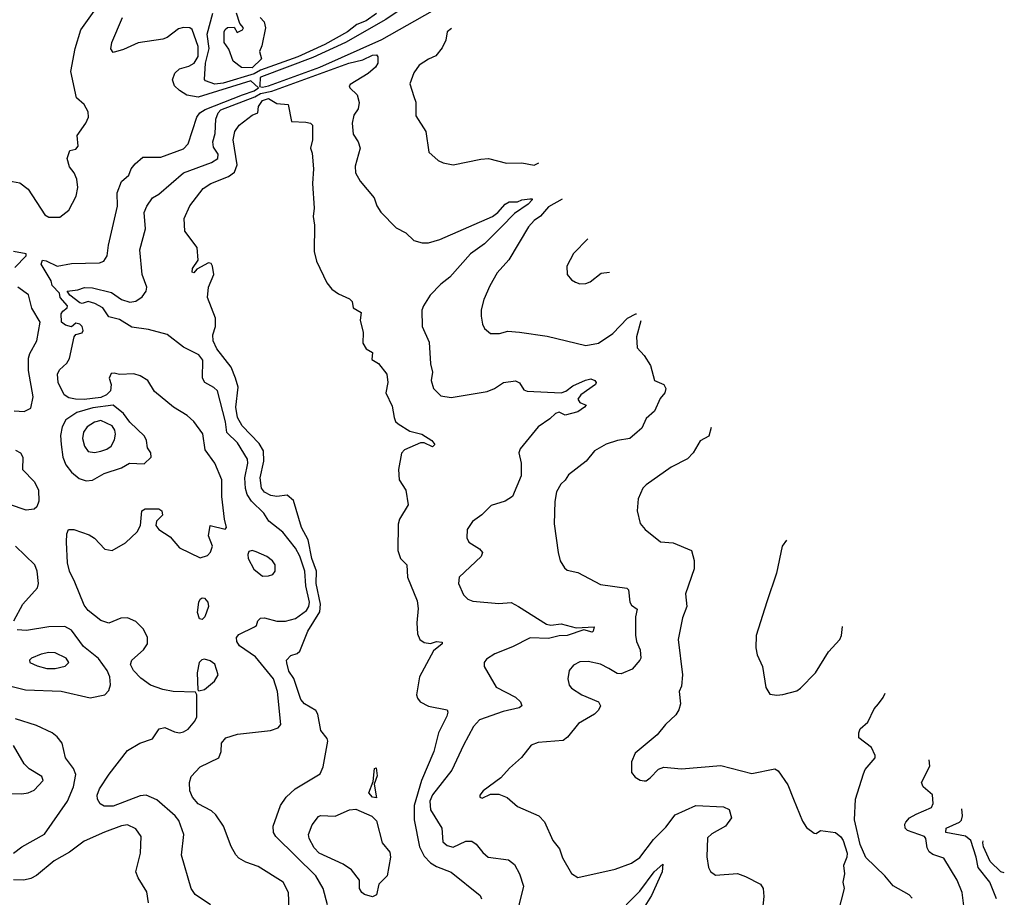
# Model space of a CAD drawing. Extents: x 1173029 to 1307123, y 522559 to 678521.
# Tile 413 of 623: x 1279325 to 1284072, y 593042 to 597274. Entities that reach past the tile are written whole.
import ezdxf

# ---------------------------------------------------------------- set-up
doc = ezdxf.new("R2010")
doc.units = 0

msp = doc.modelspace()

# ---------------------------------------------------------------- linework, layer by layer
at = {"layer": '0CON10XD'}
for points in [[(1281179.8, 597576.4), (1281179.5, 597575), (1281175.7, 597504.3), (1281178.9, 597485), (1281210.7, 597445), (1281228.2, 597395), (1281225.2, 597375), (1281193.1, 597345), (1281089.4, 597275), (1280895.6, 597164.4), (1280737.5, 597092.5), (1280490.5, 596999.5), (1280483.7, 596995), (1280482.7, 596957.3), (1280481.3, 596951.3), (1280495, 596949.4), (1280525, 596954.8), (1280771, 597045), (1281070.7, 597179.3), (1281315, 597317.4), (1281343.4, 597327.8)], [(1279255, 596500.3), (1279325, 596488), (1279365, 596456.7), (1279445, 596333.8), (1279465, 596321.2), (1279517.3, 596322.7), (1279562, 596355), (1279596.3, 596423.7), (1279605.6, 596465), (1279599.4, 596505), (1279586.9, 596535), (1279564.4, 596565), (1279554.2, 596605), (1279566.7, 596643.3), (1279595, 596650), (1279606.7, 596665), (1279601.2, 596715), (1279644, 596776), (1279656.2, 596805), (1279655, 596830), (1279636.2, 596865), (1279598, 596898), (1279570.6, 597025), (1279592.2, 597135), (1279618.6, 597225), (1279684.4, 597315)], [(1281045, 597304), (1280995, 597268.6), (1280949.6, 597250.4), (1280905, 597215.3), (1280795.2, 597154.8), (1280665.8, 597095.8), (1280485, 597030.9), (1280455, 597013.8), (1280305, 596968), (1280265, 596963.2), (1280219.7, 596979.7), (1280215.5, 596985.5), (1280221, 597065), (1280237.6, 597135), (1280228.2, 597205), (1280256.4, 597305)], [(1280445, 597041.8), (1280393.6, 597043.6), (1280354.3, 597074.3), (1280332.7, 597132.7), (1280310, 597165), (1280311.2, 597215), (1280315, 597227.5), (1280327, 597237), (1280358.3, 597238.3), (1280372.5, 597212.5), (1280398.8, 597225), (1280403.8, 597235), (1280386.6, 597256.6), (1280370, 597305)], [(1280245, 593005.5), (1280170, 593055), (1280151.4, 593085), (1280104.5, 593245), (1280116.2, 593345), (1280091.7, 593411.7), (1280074.5, 593435), (1279985, 593511.5), (1279935, 593534.6), (1279905, 593530.4), (1279775, 593481.8), (1279732, 593482), (1279713.2, 593493.2), (1279699.6, 593515), (1279697.3, 593535), (1279710, 593565), (1279755.4, 593635), (1279845, 593749.2), (1279904.6, 593785.4), (1279964.1, 593805.9), (1279996.4, 593853.6), (1280025, 593861.2), (1280070.3, 593840.3), (1280095, 593835.6), (1280115, 593839.1), (1280136.6, 593853.4), (1280169.1, 593890.9), (1280178.3, 593911.7), (1280178.8, 594018.8), (1280171.7, 594031.7), (1280063.9, 594033.9), (1280015, 594043.6), (1279955, 594065.6), (1279908.3, 594098.3), (1279873.1, 594135), (1279859.4, 594165), (1279865.6, 594185), (1279921.9, 594235), (1279941.1, 594265), (1279940, 594295), (1279921.9, 594335), (1279885, 594371.5), (1279845, 594390.3), (1279811.8, 594388.2), (1279755, 594364.5), (1279715, 594376.5), (1279655.5, 594425), (1279635, 594450), (1279591, 594561), (1279564, 594615), (1279554.7, 594655), (1279550, 594755), (1279551.9, 594795), (1279560, 594815), (1279585, 594815.8), (1279659.3, 594789.3), (1279685, 594773.5), (1279735, 594721.5), (1279770, 594715), (1279835, 594751.9), (1279890.6, 594805), (1279907.5, 594835), (1279914.2, 594905), (1279930, 594915), (1279995, 594915.6), (1280010, 594905), (1280013.8, 594885), (1279984.2, 594855.8), (1279981.2, 594835), (1279995, 594816.2), (1280050, 594780), (1280095, 594726.7), (1280195, 594678.2), (1280230.5, 594689.5), (1280245, 594707.1), (1280253.9, 594735), (1280235.4, 594785), (1280242.5, 594835), (1280315, 594817.5), (1280322.5, 594825), (1280312, 594865), (1280300, 594975), (1280299.1, 595055), (1280265, 595135.8), (1280219.1, 595199.1), (1280206.9, 595276.9), (1280165, 595336), (1280132, 595365), (1280066, 595405), (1279975, 595481.2), (1279942, 595535), (1279905, 595557.5), (1279875, 595567.1), (1279805, 595562.9), (1279780.2, 595570.2), (1279765, 595567.9), (1279756.2, 595545), (1279765.5, 595515.5), (1279761.6, 595485), (1279742.5, 595465), (1279715, 595452.5), (1279635, 595442.6), (1279593.9, 595443.9), (1279560.8, 595450.8), (1279538.2, 595465), (1279510.4, 595525), (1279507.5, 595565), (1279516.9, 595585), (1279551.7, 595618.3), (1279565, 595640), (1279587.5, 595745), (1279594.7, 595755.3), (1279625.9, 595764.1), (1279631.2, 595775), (1279626.5, 595795), (1279615, 595805.5), (1279595, 595810), (1279575, 595792.7), (1279545, 595801.2), (1279525.8, 595815.8), (1279525.1, 595855), (1279532, 595868), (1279554, 595885), (1279555.4, 595895), (1279519.8, 595935), (1279515.9, 595955), (1279481.9, 595991.9), (1279476.8, 596015), (1279428, 596095), (1279435, 596114.1), (1279452, 596112), (1279505, 596085.3), (1279575, 596098.1), (1279709.1, 596100.9), (1279730.3, 596109.7), (1279746.7, 596135), (1279752.9, 596187.1), (1279795.4, 596375), (1279795, 596438.8), (1279816.1, 596493.9), (1279851.4, 596525), (1279862.5, 596555), (1279880.7, 596579.3), (1279918.7, 596611.3), (1280005, 596611.4), (1280115, 596652.1), (1280137.1, 596675), (1280178.4, 596805), (1280192.9, 596825), (1280218.9, 596841.1), (1280398.8, 596911.2), (1280455, 596931.3), (1280475.8, 596945), (1280439.2, 596979.2), (1280185, 596901.1), (1280131.1, 596911.1), (1280095, 596932.4), (1280071.1, 596955), (1280060.8, 596985), (1280073, 597017), (1280095, 597036.9), (1280139.6, 597050.4), (1280165.4, 597065), (1280185, 597096.2), (1280185.8, 597145), (1280156.2, 597226.2), (1280145, 597235.8), (1280115, 597237.1), (1280089.7, 597230.3), (1280035, 597188), (1280015, 597180.8), (1279895, 597162.5), (1279825, 597130), (1279775, 597116.2), (1279764.5, 597134.5), (1279768.5, 597165), (1279821, 597285)], [(1280484, 597285), (1280504, 597264), (1280509.1, 597235), (1280492.4, 597147.6), (1280481.4, 597121.4), (1280491.2, 597085), (1280445, 597041.8)], [(1281406.7, 597231.6), (1281385.8, 597215), (1281380, 597175), (1281361.1, 597138.9), (1281330.8, 597099.2), (1281295, 597084), (1281251.2, 597055), (1281225, 597018.8), (1281206.5, 596965), (1281224.5, 596904.5), (1281233.9, 596876.1), (1281235, 596810), (1281282.5, 596735), (1281297.5, 596635), (1281342.5, 596595), (1281366.4, 596583.6), (1281415, 596574), (1281547.9, 596602.1), (1281585, 596604.4), (1281672.5, 596582.5), (1281745, 596583.8), (1281805, 596573.1), (1281828.4, 596583.3)], [(1280623.8, 592985), (1280621.2, 593065), (1280595.6, 593115), (1280475, 593190), (1280415, 593212), (1280380.9, 593230.9), (1280366.8, 593246.8), (1280345, 593286.2), (1280306.5, 593385), (1280269.5, 593439.5), (1280248.9, 593458.9), (1280185, 593492.1), (1280157.1, 593525), (1280144.7, 593554.7), (1280143.8, 593595), (1280151.8, 593625), (1280195, 593670.5), (1280285, 593713.8), (1280296, 593745), (1280297.5, 593785), (1280318.3, 593811.7), (1280375, 593829.1), (1280534.1, 593845.9), (1280570.7, 593859.3), (1280583.3, 593875), (1280567.4, 594035), (1280548.6, 594095), (1280461.5, 594201.5), (1280385, 594254.6), (1280371.8, 594275), (1280370.6, 594295), (1280380.4, 594309.6), (1280456.4, 594346.4), (1280467.1, 594352.9), (1280473.3, 594375), (1280485, 594388.6), (1280505, 594389.5), (1280565, 594373.2), (1280606.1, 594373.9), (1280655, 594386.9), (1280706.7, 594425), (1280719.2, 594445), (1280721.2, 594465), (1280703.5, 594543.5), (1280698.8, 594615), (1280675, 594687.3), (1280655, 594725.5), (1280592.6, 594802.6), (1280526.3, 594856.3), (1280501.2, 594895), (1280442.7, 594952.7), (1280421, 594985), (1280413.2, 595013.2), (1280410.5, 595065), (1280425.2, 595135), (1280422.8, 595155), (1280375, 595233.4), (1280322.8, 595282.8), (1280317.3, 595335), (1280277.9, 595485), (1280260.9, 595500.9), (1280216.9, 595525), (1280205.4, 595545), (1280207.1, 595632.9), (1280188.3, 595658.3), (1280114, 595695), (1280036.1, 595756.1), (1279945, 595780.8), (1279865, 595791.3), (1279805, 595828.8), (1279755, 595841.2), (1279725, 595884.7), (1279686.6, 595905), (1279655, 595914.8), (1279625, 595906.2), (1279615, 595908.9), (1279567.1, 595945), (1279553.8, 595965), (1279605, 595971.5), (1279637.3, 595982.7), (1279675, 595981.6), (1279767.9, 595957.9), (1279815, 595924.4), (1279855, 595911.8), (1279885, 595916.9), (1279915, 595938.2), (1279934, 595965), (1279938.2, 595985), (1279915.5, 596045), (1279903.8, 596165), (1279931.5, 596265), (1279925.5, 596345), (1279937.5, 596375), (1279964.8, 596415.2), (1279995, 596433.5), (1280115, 596536.5), (1280250, 596585), (1280280.6, 596605), (1280280.9, 596625), (1280258.9, 596658.9), (1280255.2, 596685), (1280266.3, 596725), (1280269.6, 596795), (1280281.3, 596825), (1280295, 596838.9), (1280457.8, 596902.2), (1280485, 596918.4), (1280540.2, 596929.8), (1280911.8, 597065), (1280979, 597081), (1281025, 597103.8), (1281044.4, 597104.4), (1281051.4, 597095), (1281051.2, 597065), (1281040.9, 597045), (1281005.2, 597014.8), (1280918.8, 596961.2)], [(1280918.8, 596961.2), (1280913.3, 596955), (1280916.4, 596946.4), (1280951.2, 596911.2), (1280960.8, 596875), (1280956.7, 596845), (1280936.4, 596813.6), (1280927.8, 596775), (1280932.2, 596722.2), (1280956.2, 596685), (1280966, 596655), (1280942.5, 596567.5), (1280944.4, 596535), (1280965.6, 596495), (1281033.3, 596415), (1281047, 596377), (1281066.6, 596346.6), (1281140.3, 596270.3), (1281185.8, 596245.8), (1281225, 596208.8), (1281265, 596198.1), (1281295, 596198.2), (1281350, 596215), (1281605, 596325.6), (1281630.8, 596345), (1281665.7, 596385), (1281685, 596395.5), (1281725, 596395.8), (1281745, 596405.6), (1281785, 596410), (1281795, 596410), (1281796.2, 596405), (1281776, 596385), (1281710, 596340), (1281646, 596274), (1281566.5, 596193.5), (1281498.2, 596145), (1281398, 596032), (1281355, 595999.5), (1281304.4, 595945), (1281272, 595895), (1281264.1, 595874.1), (1281265.6, 595795), (1281298.9, 595718.9), (1281305.4, 595615), (1281314.5, 595575), (1281308.1, 595535), (1281320, 595495), (1281355, 595460.6), (1281405, 595452.5), (1281578.5, 595481.5), (1281614.5, 595495.5), (1281657.5, 595525), (1281715, 595532.5), (1281735, 595522.5), (1281755, 595490), (1281772.1, 595482.1), (1281935, 595475.3), (1281957.2, 595482.8), (1281991, 595509), (1282053.4, 595536.6), (1282078.5, 595541.5), (1282097.1, 595535), (1282104.5, 595525), (1282101.4, 595515), (1282030, 595465), (1282015.4, 595445), (1282025, 595428.2), (1282056.2, 595415), (1282047.5, 595405), (1282016.3, 595383.7), (1281955, 595366.4), (1281925, 595380.9), (1281907.5, 595375), (1281881.1, 595348.9), (1281825, 595311.4), (1281737.8, 595205), (1281730.8, 595185), (1281742.5, 595135), (1281743.1, 595075), (1281700.8, 594975), (1281665, 594951.9), (1281598.6, 594931.4), (1281553.2, 594886.8), (1281508, 594855), (1281482, 594815), (1281480, 594775), (1281490, 594755), (1281542.3, 594722.3), (1281556, 594705), (1281550, 594685), (1281442.9, 594585), (1281440.8, 594555), (1281465, 594500), (1281485, 594480), (1281509.7, 594469.7), (1281635, 594458.6), (1281695, 594463.1), (1281730, 594445), (1281865, 594358.4), (1281885, 594354.8), (1281935, 594360.3), (1282008.2, 594341.8), (1282095, 594346.7), (1282089.2, 594325), (1282085, 594320), (1282045, 594331.5), (1281965, 594305.2), (1281925, 594303), (1281875, 594289.5), (1281786.5, 594293.5), (1281700.2, 594249.8), (1281615, 594215.6), (1281575, 594190), (1281564, 594175), (1281563.8, 594155), (1281621.9, 594055), (1281715, 594007.8), (1281739.4, 593985), (1281745.7, 593965), (1281733.3, 593955), (1281655, 593938.4), (1281542.4, 593897.6), (1281512.2, 593865), (1281464.1, 593775.9), (1281408.2, 593655), (1281315, 593536.8), (1281301.9, 593505), (1281305, 593463.1), (1281360.4, 593375), (1281365, 593308.8), (1281385, 593291.9), (1281415, 593284.4), (1281475, 593312.5), (1281505, 593312.2), (1281525, 593298.6), (1281557.3, 593257.3), (1281584, 593235), (1281681.9, 593221.9), (1281709.8, 593199.8), (1281734.4, 593155), (1281754.3, 593095), (1281711.9, 592925)], [(1280808.4, 593005), (1280787.4, 593085), (1280752.3, 593145), (1280558.9, 593335), (1280548.1, 593355), (1280547.1, 593385), (1280581.4, 593485), (1280608.9, 593525), (1280653.3, 593565), (1280772.7, 593637.3), (1280788.5, 593671.5), (1280809.7, 593795), (1280807.3, 593807.3), (1280776.6, 593846.6), (1280761.5, 593925), (1280752, 593942), (1280698.6, 593975), (1280680, 593995), (1280646.4, 594096.4), (1280622.2, 594132.2), (1280612, 594172), (1280611.4, 594185), (1280631.6, 594208.4), (1280663.1, 594216.9), (1280675, 594229.5), (1280713.4, 594325), (1280771, 594419), (1280774.9, 594455), (1280753.4, 594555), (1280756.2, 594615), (1280733.3, 594675), (1280715.6, 594765.6), (1280682.8, 594825), (1280644.8, 594955), (1280615, 594981.6), (1280565, 594974.8), (1280535, 594980.3), (1280505, 594995.4), (1280490.3, 595015), (1280483.7, 595065), (1280501.1, 595145), (1280500.5, 595195), (1280479.6, 595229.6), (1280397.2, 595315), (1280374.8, 595355), (1280366.1, 595405), (1280377.5, 595502.5), (1280365.7, 595545.7), (1280345, 595598.5), (1280275, 595687.1), (1280257.6, 595725), (1280256, 595755), (1280268.2, 595795), (1280268.4, 595835), (1280230, 595935), (1280235.3, 595985), (1280260.5, 596045), (1280255, 596085.8), (1280248.5, 596098.5), (1280235, 596102.2), (1280178.9, 596071.1), (1280165, 596053.1), (1280156.2, 596056.2), (1280158, 596075), (1280184.3, 596115), (1280180, 596175), (1280121.2, 596255), (1280118, 596315), (1280145, 596376.2), (1280209.3, 596460.7), (1280246, 596485), (1280332, 596518), (1280360.8, 596539.2), (1280373.6, 596575), (1280354.6, 596695), (1280361.9, 596735), (1280382.9, 596765), (1280445, 596814), (1280472.5, 596825), (1280476.2, 596855), (1280495.8, 596885), (1280525, 596893.7), (1280565, 596870.6), (1280618.8, 596865), (1280635, 596782.5), (1280705, 596780.6), (1280726.7, 596775), (1280736.2, 596765), (1280737.1, 596695), (1280726.2, 596655), (1280735, 596630), (1280740.6, 596555), (1280736.4, 596485), (1280743.8, 596365), (1280738.8, 596325), (1280746.1, 596283.9), (1280743.9, 596156.1), (1280755, 596110), (1280805.8, 596005.8), (1280830, 595975), (1280861.7, 595951.7), (1280915, 595927.5), (1280927.5, 595915), (1280932.5, 595885), (1280971.7, 595861.7), (1280966.2, 595825), (1280980, 595765), (1280978.8, 595715), (1280995, 595686.7), (1281025, 595670), (1281022.5, 595635), (1281055, 595616.2), (1281094, 595565), (1281099.2, 595525), (1281090, 595475), (1281120.5, 595410.5), (1281130, 595355), (1281136.4, 595336.4), (1281150, 595325), (1281205, 595290), (1281264.2, 595275), (1281312, 595245), (1281325.8, 595225), (1281315, 595213.8), (1281275, 595232.9), (1281257.1, 595232.9), (1281179.5, 595200.5), (1281166.1, 595183.9), (1281151.2, 595105), (1281154, 595055), (1281186.7, 595005), (1281198, 594935), (1281156, 594865), (1281148.8, 594841.2), (1281148.1, 594715), (1281160, 594675), (1281191.4, 594645), (1281194.4, 594585), (1281241.5, 594471.5), (1281246.5, 594435), (1281238.7, 594365), (1281242.4, 594312.4), (1281254.5, 594284.5), (1281275, 594270.8), (1281305, 594265.8), (1281335, 594275.5), (1281361.7, 594271.7), (1281361.2, 594265), (1281319.3, 594230.7), (1281251.8, 594105), (1281238.3, 594018.3), (1281241.9, 594001.9), (1281255, 593984.3), (1281295, 593963.5), (1281385, 593945.7), (1281388.9, 593935), (1281384.5, 593915), (1281344.2, 593835.8), (1281321.6, 593745), (1281262.1, 593605), (1281227.4, 593485), (1281226, 593416), (1281252.4, 593285), (1281275, 593240.3), (1281305, 593208.5), (1281335, 593189.8), (1281405, 593162.4), (1281545, 593050), (1281550.8, 593035)], [(1281940.7, 596409.4), (1281875, 596372.5), (1281835, 596326.4), (1281805, 596305.4), (1281778.2, 596275), (1281683.1, 596116.9), (1281626.4, 596053.6), (1281591.2, 595991.2), (1281562.5, 595925), (1281550, 595875), (1281549.2, 595845), (1281555.9, 595805.9), (1281566.2, 595785), (1281595, 595761.2), (1281638.8, 595761.2), (1281677.7, 595772.3), (1281735, 595767.5), (1281867.4, 595747.4), (1282055, 595703.3), (1282115, 595713.5), (1282185, 595761.1), (1282255, 595834.4), (1282295, 595856.2), (1282298.6, 595855.3)], [(1282064.5, 596217.7), (1281995, 596146.7), (1281962, 596085), (1281963.8, 596045), (1281985, 596020), (1282005, 596008), (1282025, 596000.8), (1282055, 596002.5), (1282075, 596010), (1282128.3, 596051.7), (1282168.4, 596056.8)], [(1279300.5, 596079.5), (1279355.3, 596135), (1279355, 596145.4), (1279295, 596156.7)], [(1279297.4, 595387.4), (1279345.5, 595384.5), (1279378.9, 595401.1), (1279389.2, 595455), (1279367, 595583), (1279367.4, 595642.6), (1279372.9, 595665), (1279407.3, 595725), (1279423.2, 595815), (1279383, 595883), (1279367.2, 595947.2), (1279315, 595984.6)], [(1282320, 595822), (1282299.4, 595745), (1282301.7, 595691.7), (1282335.2, 595655.2), (1282366.5, 595606.5), (1282384.7, 595534.7), (1282430, 595515), (1282439.5, 595495), (1282434.5, 595475.5), (1282412.3, 595447.7), (1282385, 595386.2), (1282345, 595351.2), (1282324.2, 595305), (1282301.2, 595285), (1282266.2, 595255), (1282206.7, 595245), (1282152.6, 595227.4), (1282096.2, 595195), (1282056.2, 595145), (1281970.3, 595079.7), (1281955, 595053.8), (1281933.8, 595035), (1281912.6, 594997.4), (1281905, 594950), (1281902.4, 594842.4), (1281920.6, 594705), (1281930, 594665), (1281951.2, 594631.2), (1281965, 594620), (1282015, 594608.8), (1282125, 594550), (1282252.7, 594532.7), (1282260, 594525), (1282266.9, 594465), (1282275, 594451.4), (1282302.2, 594432.2), (1282293.8, 594395), (1282294.5, 594305.5), (1282299.1, 594275), (1282316.5, 594235), (1282318.9, 594195), (1282314.4, 594185), (1282277.2, 594142.8), (1282225, 594120), (1282205, 594120.8), (1282165.3, 594145.3), (1282125, 594166.2), (1282065, 594179.1), (1282025, 594178.1), (1281995, 594162), (1281974, 594135), (1281968, 594095), (1281973.8, 594065), (1281985, 594051.2), (1282035, 594018.6), (1282116.2, 593985), (1282125.8, 593965), (1282115.8, 593945), (1282095.8, 593925), (1282019.2, 593880.8), (1281966.2, 593813.8), (1281945, 593798.1), (1281825, 593787.8), (1281790, 593775), (1281743.8, 593716.2), (1281686, 593665), (1281645, 593618.8), (1281560, 593555), (1281543.3, 593535), (1281543.3, 593525), (1281555, 593520), (1281595, 593540), (1281635, 593538.8), (1281675, 593522.5), (1281725, 593479.2), (1281828, 593435), (1281855.4, 593405.4), (1281895.3, 593315.3), (1281927.5, 593275), (1281942.6, 593232.6), (1281985, 593156.7), (1282015, 593136.7), (1282195, 593177.5), (1282275, 593207.1), (1282315, 593233.1), (1282380.1, 593319.9), (1282439.7, 593380.3), (1282485, 593439.3), (1282585, 593484.7), (1282718.6, 593478.6), (1282745.6, 593465), (1282757.3, 593425), (1282727.9, 593385), (1282662.5, 593347.5), (1282641.7, 593328.3), (1282637, 593237), (1282645.7, 593185.7), (1282655, 593166.7), (1282679.2, 593149.2), (1282785, 593156.9), (1282825, 593142.9), (1282896, 593105), (1282909.2, 593085), (1282913.3, 593045), (1282905.5, 592984.5)], [(1279645, 595050), (1279675, 595054), (1279731.4, 595085), (1279815, 595112.9), (1279853.3, 595135), (1279925, 595131.9), (1279958.9, 595165), (1279956.4, 595185), (1279940, 595210), (1279936, 595245), (1279926.4, 595266.4), (1279855, 595333.2), (1279824.6, 595374.6), (1279774.5, 595414.5), (1279677.4, 595402.6), (1279599.6, 595380.4), (1279547.3, 595345), (1279528.6, 595311.4), (1279521.7, 595268.3), (1279523.8, 595226.2), (1279532.6, 595165), (1279547.4, 595127.4), (1279575, 595091.8), (1279611.5, 595061.5), (1279645, 595050)], [(1279685, 595186.4), (1279715, 595193.3), (1279745, 595202.7), (1279765, 595218.2), (1279781.4, 595248.6), (1279786.4, 595275), (1279783.1, 595295), (1279770.4, 595315), (1279715, 595342), (1279685, 595333.3), (1279649.7, 595310.3), (1279632.8, 595285), (1279626.7, 595255), (1279637.1, 595217.1), (1279655, 595192.2), (1279685, 595186.4)], [(1282658.1, 595307.2), (1282646.7, 595265), (1282605, 595243.8), (1282571.9, 595185), (1282545, 595155.7), (1282465, 595115.7), (1282345, 595031.2), (1282328.8, 595015), (1282305.9, 594964.1), (1282301.2, 594905), (1282316.2, 594845), (1282340, 594815), (1282415, 594756), (1282475, 594751.1), (1282564.2, 594714.2), (1282576.1, 594666.1), (1282575.9, 594625.9), (1282534.3, 594505), (1282541.2, 594445), (1282520.3, 594389.7), (1282500, 594285), (1282520, 594115), (1282515, 594060), (1282503.8, 594035), (1282510, 593975), (1282503.4, 593946.6), (1282488.3, 593921.7), (1282439.2, 593875), (1282398.8, 593825), (1282292.6, 593737.4), (1282274.3, 593695), (1282273.9, 593643.9), (1282291.7, 593621.7), (1282316.4, 593606.4), (1282335, 593603.3), (1282345, 593603.8), (1282365, 593618.8), (1282405, 593660), (1282431.2, 593668.8), (1282515, 593660.8), (1282705, 593678.1), (1282855, 593639.2), (1282965, 593661.2), (1282981.7, 593651.7), (1283028.8, 593585), (1283056.2, 593515), (1283098.3, 593408.3), (1283118.3, 593378.3), (1283155, 593351.2), (1283165, 593350), (1283186.4, 593363.6), (1283257.5, 593355), (1283283.9, 593333.9), (1283295.9, 593315.9), (1283313.8, 593255), (1283313.3, 593235), (1283296.7, 593195), (1283301.2, 593155), (1283294, 593115), (1283299.2, 593085), (1283257.1, 592915)], [(1279305, 595198.6), (1279328.8, 595185), (1279340, 595165), (1279338.6, 595105), (1279395.5, 595045), (1279415.4, 595005), (1279417.3, 594952.7), (1279406.7, 594925), (1279395, 594913.5), (1279355, 594908.5)], [(1279355, 594908.5), (1279275, 594936.8)], [(1279295.7, 594375), (1279338.9, 594455), (1279410, 594535), (1279415.5, 594555), (1279408.5, 594615), (1279397.5, 594645), (1279304.3, 594735)], [(1283021.4, 594763.9), (1283001.2, 594735), (1282973.8, 594605), (1282926.7, 594466.7), (1282875.6, 594305), (1282874.2, 594245), (1282881.2, 594211.2), (1282906, 594155), (1282923, 594053), (1282941.7, 594021.7), (1282975, 594016.7), (1283005, 594020), (1283071.7, 594038.3), (1283090, 594050), (1283162, 594125), (1283224.2, 594225.8), (1283279.2, 594285), (1283286.7, 594305), (1283291.7, 594347.6)], [(1280495, 594590.8), (1280525, 594592.5), (1280545, 594598.8), (1280555.7, 594614.3), (1280555.6, 594645), (1280543.1, 594665), (1280516, 594686), (1280465, 594708.6), (1280445, 594713.8), (1280430, 594710), (1280423.8, 594695), (1280426.2, 594675), (1280454.2, 594625), (1280495, 594590.8)], [(1280205, 594382), (1280191.2, 594385), (1280182.2, 594415), (1280188.6, 594465), (1280195, 594480), (1280205, 594486.2), (1280215, 594483.8), (1280232, 594465), (1280234.2, 594445), (1280217.5, 594395), (1280205, 594382)], [(1279275, 594062.2), (1279352.2, 594042.2), (1279525, 594036.5), (1279665, 594003.8), (1279735, 594018.1), (1279755, 594039.2), (1279762.7, 594067.3), (1279759.7, 594105), (1279745.6, 594135.6), (1279703.9, 594193.9), (1279631.8, 594251.8), (1279575, 594330.9), (1279541.8, 594348.2), (1279465, 594346.1), (1279357.9, 594327.9), (1279312.4, 594332.4)], [(1279495, 594144.7), (1279543.9, 594156.1), (1279561.1, 594175), (1279549.4, 594195), (1279495, 594220.4), (1279465, 594223.1), (1279428.8, 594215), (1279382, 594195), (1279372.5, 594185), (1279374.2, 594175), (1279408.1, 594158.1), (1279455, 594145.9), (1279495, 594144.7)], [(1280188.3, 594038.3), (1280215, 594044.3), (1280264, 594085), (1280281.2, 594115), (1280265, 594166), (1280242.6, 594182.6), (1280215, 594190), (1280202.7, 594187.3), (1280190.5, 594175), (1280180.8, 594125), (1280183, 594043), (1280188.3, 594038.3)], [(1283627.3, 593037.3), (1283614.1, 593054.1), (1283536.4, 593096.4), (1283495.7, 593145), (1283405, 593233.3), (1283376.4, 593296.4), (1283349.5, 593415), (1283354.5, 593515.5), (1283392.8, 593637.2), (1283401.8, 593658.2), (1283448.8, 593715), (1283450, 593725), (1283432, 593765), (1283370.9, 593810.9), (1283370, 593835), (1283377.5, 593855), (1283413.6, 593886.4), (1283445, 593951.2), (1283466.2, 593975), (1283488, 594005), (1283497.3, 594025.7)], [(1279294.4, 593255), (1279334.8, 593285.2), (1279443.6, 593346.4), (1279554.6, 593505), (1279584.7, 593575), (1279595.5, 593634.5), (1279583.8, 593663.8), (1279545.7, 593715), (1279528.6, 593785), (1279506, 593816), (1279480.8, 593835), (1279405, 593870.7), (1279305, 593902.9)], [(1279285, 593541.9), (1279335, 593541.4), (1279365, 593545.8), (1279395, 593559.2), (1279437.1, 593605), (1279430.8, 593625), (1279370.9, 593660.9), (1279345.5, 593685), (1279295, 593774.3)], [(1283879.4, 592975), (1283868.9, 593065), (1283844.6, 593125), (1283780.4, 593230.4), (1283727.8, 593247.8), (1283710.5, 593260.5), (1283699.7, 593279.7), (1283694.4, 593325), (1283686.7, 593335), (1283604.7, 593364.7), (1283594.3, 593375), (1283592.5, 593395), (1283598, 593405), (1283615.7, 593425), (1283647.1, 593442.9), (1283720.8, 593475), (1283728.9, 593495), (1283726.4, 593536.4), (1283680.8, 593575), (1283673.3, 593595), (1283713.6, 593675), (1283709.8, 593704.9)], [(1281045, 593522), (1281026.2, 593525), (1281008.8, 593545), (1281029.7, 593600.3), (1281035, 593662.5), (1281043.6, 593666.4), (1281047.9, 593627.9), (1281033, 593587), (1281045, 593522)], [(1281025, 593044.2), (1280987.5, 593055), (1280973.8, 593065), (1280963.8, 593085), (1280963.3, 593125), (1280924.2, 593175), (1280885, 593201.2), (1280768.1, 593255), (1280745, 593280), (1280721.1, 593325), (1280716.8, 593345), (1280735, 593391.4), (1280765, 593430.8), (1280775, 593435.7), (1280846.3, 593433.7), (1280915, 593463.1), (1280945, 593467.5), (1281022.7, 593432.7), (1281045, 593411.2), (1281072.7, 593305), (1281109.3, 593259.3), (1281113.1, 593235), (1281096.2, 593145), (1281056, 593105), (1281045, 593053.3), (1281025, 593044.2)], [(1284034.4, 593035), (1284001.9, 593115), (1283946.1, 593185), (1283937, 593235), (1283911, 593315), (1283885, 593337.3), (1283789.5, 593355), (1283791.8, 593375), (1283855.6, 593404.4), (1283865.6, 593414.4), (1283870.7, 593435), (1283867.1, 593469.2)], [(1279945.4, 593015), (1279938.3, 593068.3), (1279895.5, 593135), (1279884.5, 593165), (1279907.3, 593255), (1279909.6, 593335), (1279885, 593372.7), (1279845, 593390.8), (1279815, 593385.8), (1279734, 593356), (1279635, 593312.1), (1279565, 593258.8), (1279491.5, 593218.5), (1279405, 593147.3), (1279377.7, 593132.3), (1279345, 593124.6), (1279295, 593125.5)], [(1284072.1, 593159.3), (1284055, 593165.3), (1284003.8, 593213.8), (1283971.7, 593285), (1283968.4, 593305), (1283970.1, 593314.7)], [(1282248.8, 593005), (1282315, 593070.8), (1282384.6, 593165.4), (1282425, 593201.2), (1282422.2, 593165), (1282370.2, 593049.8), (1282299.4, 592935)]]:
    msp.add_lwpolyline(points, dxfattribs=at)

doc.saveas('drawing.dxf')
